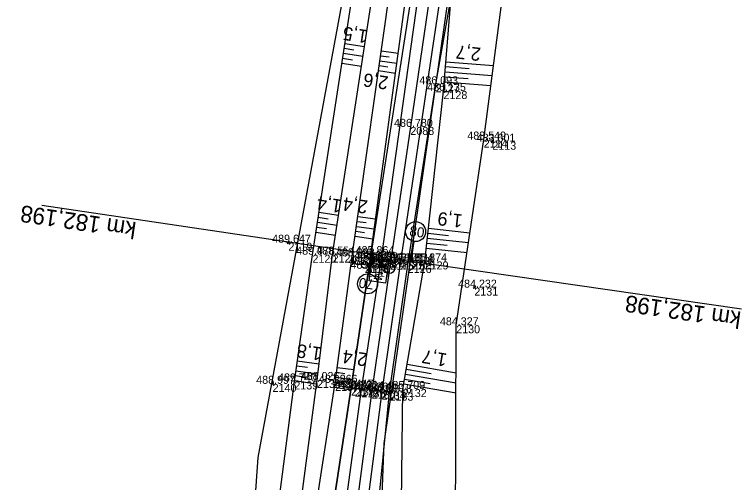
# Model space of a CAD drawing. Extents: x -1234191 to 23050, y -1290331 to -741191.
# Drawn here: x -865097.3 to -864988.3, y -1107952.1 to -1107882 of the extents above; entities that cross this region are included whole.
import ezdxf

# ---------------------------------------------------------------- set-up
doc = ezdxf.new("R2010")
doc.units = 0
for name, color, linetype in [('Vrstva 1', 7, 'Continuous'), ('Vrstva 4', 7, 'Continuous'), ('Vrstva 48', 7, 'Continuous'), ('Vrstva 49', 7, 'Continuous'), ('Vrstva 5', 7, 'Continuous'), ('Vrstva 53', 7, 'Continuous'), ('Vrstva 60', 7, 'Continuous'), ('Vrstva 61', 7, 'Continuous'), ('Vrstva 7', 7, 'Continuous')]:
    doc.layers.add(name, color=color, linetype=linetype)

msp = doc.modelspace()

# ---------------------------------------------------------------- linework, layer by layer
at = {"layer": 'Vrstva 1'}
msp.add_lwpolyline([(-865029.98, -1107690.86), (-865027.26, -1107713.25), (-865025.37, -1107738.22), (-865024.63, -1107763.23), (-865025.08, -1107788.84), (-865026.69, -1107813.71), (-865028.38, -1107830.1), (-865030.44, -1107846.48), (-865032.71, -1107862.82), (-865035.04, -1107879.01), (-865037.95, -1107898.85), (-865040.94, -1107919.06), (-865043.74, -1107938.35), (-865046.29, -1107957.67)], dxfattribs=at)
at = {"layer": 'Vrstva 4'}
for points in [[(-865028.57, -1107690.77), (-865026.02, -1107713.12), (-865023.91, -1107738.09), (-865023.23, -1107763.13), (-865023.55, -1107788.86), (-865025.37, -1107813.81), (-865026.74, -1107830.34), (-865028.75, -1107846.71), (-865031.2, -1107863.19), (-865033.49, -1107879.27), (-865039.43, -1107919.01), (-865042.25, -1107938.49), (-865044.8, -1107958.23)], [(-865043.04, -1107958.53), (-865041.08, -1107938.66), (-865038.35, -1107919.52), (-865034.16, -1107892.47), (-865031.86, -1107879.38), (-865029.67, -1107863.42), (-865027.18, -1107846.9), (-865024.91, -1107830.54), (-865024.04, -1107813.77), (-865022.46, -1107788.84), (-865021.25, -1107763.29), (-865023.05, -1107738.05), (-865024.43, -1107713.22), (-865027.33, -1107690.42)], [(-865033.64, -1107691.45), (-865031.02, -1107713.8), (-865028.96, -1107738.14), (-865027.57, -1107763.62), (-865027.71, -1107788.39), (-865029.95, -1107813.43), (-865031.21, -1107830.44), (-865033.2, -1107846.66), (-865035.23, -1107863.05), (-865037.86, -1107879.23), (-865044, -1107918.67), (-865046.84, -1107937.9), (-865049.77, -1107957.32)], [(-865047.91, -1107957.57), (-865045.27, -1107938.17), (-865042.31, -1107918.85), (-865036.72, -1107878.93), (-865034.18, -1107862.75), (-865031.83, -1107846.13), (-865029.73, -1107830.01), (-865028.13, -1107813.54), (-865026.61, -1107788.78), (-865025.94, -1107763.24), (-865026.83, -1107738.21), (-865028.6, -1107713.49), (-865031.37, -1107691.19)]]:
    msp.add_lwpolyline(points, dxfattribs=at)
at = {"layer": 'Vrstva 48'}
for p, q in [((-865047.89, -1107887.08), (-865046.42, -1107887.31)), ((-865047.78, -1107886.34), (-865044.83, -1107886.79)), ((-865048, -1107887.83), (-865045.06, -1107888.28)), ((-865042.41, -1107888.19), (-865041.14, -1107888.37)), ((-865042.3, -1107887.45), (-865039.77, -1107887.81)), ((-865048.12, -1107888.57), (-865046.65, -1107888.79)), ((-865042.51, -1107888.94), (-865039.98, -1107889.29)), ((-865032.64, -1107889.09), (-865025.49, -1107889.66)), ((-865048.23, -1107889.31), (-865045.29, -1107889.76)), ((-865042.62, -1107889.68), (-865041.35, -1107889.86)), ((-865032.7, -1107889.83), (-865029.14, -1107890.12)), ((-865042.72, -1107890.42), (-865040.18, -1107890.78)), ((-865032.82, -1107891.33), (-865029.3, -1107891.61)), ((-865032.76, -1107890.58), (-865025.69, -1107891.15)), ((-865032.87, -1107892.08), (-865025.89, -1107892.63)), ((-865051.65, -1107911.64), (-865048.71, -1107912.09)), ((-865051.87, -1107913.13), (-865048.93, -1107913.58)), ((-865051.76, -1107912.39), (-865050.29, -1107912.61)), ((-865045.92, -1107913.01), (-865044.6, -1107913.19)), ((-865045.82, -1107912.26), (-865043.18, -1107912.64)), ((-865051.99, -1107913.87), (-865050.52, -1107914.09)), ((-865046.03, -1107913.75), (-865043.38, -1107914.12)), ((-865035.26, -1107914.02), (-865029.03, -1107914.71)), ((-865052.1, -1107914.61), (-865049.16, -1107915.06)), ((-865046.24, -1107915.23), (-865043.58, -1107915.61)), ((-865046.13, -1107914.49), (-865044.81, -1107914.68)), ((-865035.34, -1107914.76), (-865032.24, -1107915.11)), ((-865035.51, -1107916.26), (-865032.43, -1107916.59)), ((-865035.43, -1107915.51), (-865029.24, -1107916.19)), ((-865035.59, -1107917), (-865029.46, -1107917.68)), ((-865054.9, -1107933.89), (-865051.64, -1107934.35)), ((-865055, -1107934.63), (-865053.37, -1107934.86)), ((-865048.91, -1107934.87), (-865046.44, -1107935.2)), ((-865038.45, -1107934.41), (-865031.1, -1107935.67)), ((-865055.22, -1107936.11), (-865053.57, -1107936.35)), ((-865055.11, -1107935.37), (-865051.82, -1107935.84)), ((-865049.01, -1107935.61), (-865047.78, -1107935.78)), ((-865038.7, -1107935.89), (-865031.11, -1107937.19)), ((-865038.58, -1107935.15), (-865034.84, -1107935.78)), ((-865055.32, -1107936.86), (-865052.01, -1107937.33)), ((-865049.21, -1107937.1), (-865047.99, -1107937.26)), ((-865049.11, -1107936.35), (-865046.66, -1107936.69)), ((-865038.83, -1107936.62), (-865034.97, -1107937.28)), ((-865049.32, -1107937.84), (-865046.89, -1107938.22)), ((-865038.96, -1107937.36), (-865031.11, -1107938.71))]:
    msp.add_line(p, q, dxfattribs=at)
at = {"layer": 'Vrstva 49'}
for p, q in [((-865025.46, -1107900.92), (-865025.86, -1107901.22)), ((-865025.81, -1107900.87), (-865025.51, -1107901.27)), ((-865056.02, -1107916.05), (-865056.42, -1107916.35)), ((-865056.37, -1107916), (-865056.07, -1107916.4)), ((-865028.16, -1107922.78), (-865028.56, -1107923.08)), ((-865028.51, -1107922.73), (-865028.21, -1107923.13)), ((-865058.41, -1107937.19), (-865058.8, -1107937.49)), ((-865058.76, -1107937.14), (-865058.45, -1107937.54))]:
    msp.add_line(p, q, dxfattribs=at)
for points in [[(-865057.81, -1107956.24), (-865055.34, -1107936.98), (-865052.62, -1107918), (-865046.45, -1107877.65), (-865043.34, -1107860.97), (-865040.8, -1107845.34), (-865038.38, -1107829.48), (-865036.92, -1107814.14), (-865032.05, -1107796.74), (-865032.37, -1107786.24), (-865031.19, -1107762.87), (-865031.19, -1107737.61), (-865033.44, -1107713.96), (-865036.28, -1107692.09)], [(-865053.04, -1107995.98), (-865052.26, -1107976.93), (-865049.77, -1107957.32), (-865046.84, -1107937.9), (-865044, -1107918.67), (-865038.53, -1107878.69), (-865036.07, -1107862.82), (-865031.84, -1107829.93), (-865030.31, -1107813.38), (-865028.86, -1107788.36), (-865028.52, -1107763.45), (-865028.96, -1107738.14), (-865031.02, -1107713.8), (-865033.64, -1107691.45)], [(-865038.41, -1108186.18), (-865041.75, -1108175.27), (-865044.69, -1108155.3), (-865047.95, -1108135.61), (-865053.22, -1108113.27), (-865054.66, -1108091.94), (-865057.04, -1108059.32), (-865058.12, -1108048.87), (-865057.64, -1108021.12), (-865054.26, -1107996.36), (-865056.75, -1107976.31), (-865054.65, -1107957.54), (-865051.94, -1107936.76), (-865049.61, -1107917.98), (-865043.54, -1107878.33), (-865039.55, -1107861.73), (-865037.74, -1107845.05), (-865035.72, -1107829.32), (-865034.42, -1107813.61), (-865032.05, -1107796.74)], [(-865034.15, -1108185.38), (-865037.05, -1108170.2), (-865039.93, -1108151.22), (-865043.48, -1108133.01), (-865045.05, -1108122.16), (-865046.48, -1108112.34), (-865049.77, -1108090.46), (-865053.14, -1108069.02), (-865054.47, -1108047.38), (-865054.69, -1108021.24), (-865053.04, -1107995.98), (-865054.24, -1107976.98), (-865052.28, -1107956.98), (-865049.22, -1107937.19), (-865046.66, -1107918.24), (-865041.02, -1107878.43), (-865038.37, -1107862.08), (-865035.55, -1107845.35), (-865033.68, -1107829.55), (-865032.54, -1107813.59), (-865032.05, -1107796.74)], [(-865027.31, -1108184.35), (-865028.86, -1108168.74), (-865031.48, -1108150.16), (-865034.35, -1108131.69), (-865037.78, -1108110.54), (-865039.31, -1108089.09), (-865041.22, -1108067.08), (-865043.6, -1108046.8), (-865045.81, -1108021.33), (-865044.65, -1107996.2), (-865043.03, -1107977.83), (-865039.35, -1107959.35), (-865039.08, -1107938.12), (-865035.81, -1107919), (-865032.99, -1107893.48), (-865031.86, -1107879.38), (-865029.67, -1107863.42), (-865027.18, -1107846.9), (-865024.91, -1107830.54), (-865024.04, -1107813.77)], [(-865019.88, -1108184.12), (-865021.46, -1108167.42), (-865024.08, -1108149.37), (-865027.84, -1108129.37), (-865030.08, -1108110.31), (-865033.04, -1108088.34), (-865036.23, -1108062.92), (-865039.93, -1108046.29), (-865040.86, -1108022.09), (-865040.12, -1107996), (-865034.14, -1107980.29), (-865031.2, -1107960.33), (-865031.08, -1107928.57), (-865026.96, -1107900.75), (-865024.03, -1107878.59), (-865025.68, -1107865.45), (-865023.82, -1107848.16), (-865021.11, -1107832.18), (-865024.04, -1107813.77)]]:
    msp.add_lwpolyline(points, dxfattribs=at)
at = {"layer": 'Vrstva 5'}
for p, q in [((-865093.17, -1107910.58), (-865043.71, -1107917.91)), ((-865037.82, -1107919), (-865037.39, -1107916.03)), ((-865042.96, -1107918.02), (-865044.45, -1107917.8)), ((-865043.71, -1107917.91), (-865044.14, -1107920.88)), ((-865038.56, -1107918.89), (-865037.08, -1107919.1)), ((-864988.33, -1107926.16), (-865037.82, -1107919))]:
    msp.add_line(p, q, dxfattribs=at)
for centre in [(-865037.17, -1107914.54), (-865044.36, -1107922.36)]:
    msp.add_circle(centre, 1.5, dxfattribs=at)
at = {"layer": 'Vrstva 53'}
for points in [[(-865097.28, -1108650.63), (-865077.79, -1108523.9), (-865062.58, -1108401.69), (-865048.74, -1108345.61), (-865033.55, -1108273.8), (-865036.72, -1108231.24), (-865042.5, -1108177.09), (-865069.37, -1108070.21), (-865060.75, -1107948.38), (-865040.05, -1107836.11), (-865031.84, -1107728.7), (-865056.26, -1107614.01)], [(-865004.69, -1107700.09), (-865003.06, -1107712.55), (-865020.95, -1107733.57), (-865021.38, -1107803.91), (-865041.95, -1107946.28), (-865044.86, -1108022.81), (-865018.16, -1108183.05), (-865018.75, -1108239.98), (-865026.02, -1108333.53), (-865033.42, -1108388.81), (-865018.24, -1108387.77), (-865021.85, -1108424.72), (-865038.93, -1108425.11), (-865057.34, -1108498.15), (-865069.18, -1108569.75)]]:
    msp.add_lwpolyline(points, dxfattribs=at)
at = {"layer": 'Vrstva 60'}
for p, q in [((-865034.16, -1107892.47), (-865034.16, -1107892.47)), ((-865032.99, -1107893.48), (-865032.99, -1107893.48)), ((-865037.95, -1107898.85), (-865037.95, -1107898.85)), ((-865026.96, -1107900.75), (-865026.96, -1107900.75)), ((-865025.66, -1107901.07), (-865025.66, -1107901.07)), ((-865056.22, -1107916.2), (-865056.22, -1107916.2)), ((-865052.62, -1107918), (-865052.62, -1107918)), ((-865049.61, -1107917.98), (-865049.61, -1107917.98)), ((-865046.66, -1107918.24), (-865046.66, -1107918.24)), ((-865044, -1107918.67), (-865044, -1107918.67)), ((-865043.71, -1107917.91), (-865043.71, -1107917.91)), ((-865044.79, -1107919.53), (-865044.79, -1107919.53)), ((-865043.48, -1107918.74), (-865043.48, -1107918.74)), ((-865042.31, -1107918.85), (-865042.31, -1107918.85)), ((-865040.94, -1107919.06), (-865040.94, -1107919.06)), ((-865039.43, -1107919.01), (-865039.43, -1107919.01)), ((-865038.35, -1107919.52), (-865038.35, -1107919.52)), ((-865037.82, -1107919), (-865037.82, -1107919)), ((-865035.81, -1107919), (-865035.81, -1107919)), ((-865044.48, -1107920.1), (-865044.48, -1107920.1)), ((-865028.36, -1107922.93), (-865028.36, -1107922.93)), ((-865031.08, -1107928.57), (-865031.08, -1107928.57)), ((-865055.34, -1107936.98), (-865055.34, -1107936.98)), ((-865051.94, -1107936.76), (-865051.94, -1107936.76)), ((-865049.22, -1107937.19), (-865049.22, -1107937.19)), ((-865058.6, -1107937.34), (-865058.6, -1107937.34)), ((-865046.84, -1107937.9), (-865046.84, -1107937.9)), ((-865046.26, -1107938.04), (-865046.26, -1107938.04)), ((-865045.27, -1107938.17), (-865045.27, -1107938.17)), ((-865039.08, -1107938.12), (-865039.08, -1107938.12)), ((-865043.74, -1107938.35), (-865043.74, -1107938.35)), ((-865042.25, -1107938.49), (-865042.25, -1107938.49)), ((-865041.08, -1107938.66), (-865041.08, -1107938.66))]:
    msp.add_line(p, q, dxfattribs=at)
at = {"layer": 'Vrstva 7'}
for p, q in [((-865042.99, -1107918.81), (-865043.98, -1107918.67)), ((-865043.41, -1107918.25), (-865043.56, -1107919.24)), ((-865044.78, -1107919.48), (-865044.79, -1107919.58)), ((-865044.48, -1107920.1), (-865043.86, -1107920.19)), ((-865045.76, -1107938.11), (-865046.75, -1107937.98)), ((-865046.19, -1107937.55), (-865046.32, -1107938.54))]:
    msp.add_line(p, q, dxfattribs=at)
msp.add_lwpolyline([(-865043.61, -1107918.47), (-865041.16, -1107918.82), (-865041.66, -1107922.27), (-865044.11, -1107921.92)], close=True, dxfattribs=at)
for centre, radius in [((-865044.79, -1107919.53), 0.5), ((-865041.09, -1107920.06), 0.75)]:
    msp.add_circle(centre, radius, dxfattribs=at)

# ---------------------------------------------------------------- texts
at = {"layer": 'Vrstva 48'}
for s, rotation, p in [('1,5', 171.304, (-865044.22, -1107884.38)), ('2,7', 173.6805, (-865027.31, -1107887.02)), ('2,6', 171.938, (-865041.16, -1107891.31)), ('1,4', 171.304, (-865048.13, -1107909.79)), ('2,4', 171.938, (-865044.24, -1107909.9)), ('1,9', 173.6805, (-865030.05, -1107911.98)), ('1,8', 171.8441, (-865051.14, -1107931.9)), ('2,4', 171.6073, (-865044.28, -1107932.77)), ('1,7', 170.2851, (-865032.36, -1107932.84))]:
    msp.add_text(s, height=2, rotation=rotation, dxfattribs=at).set_placement(p)
at = {"layer": 'Vrstva 5'}
for s, height, rotation, p in [('km 182,198', 2.5, 171.5713, (-865078.92, -1107913.13)), ('80', 1.5, 351.7627, (-865038.18, -1107915.15)), ('70', 1.5, 171.5713, (-865043.35, -1107921.75)), ('km 182,198', 2.5, 171.7627, (-864988.28, -1107926.55))]:
    msp.add_text(s, height=height, rotation=rotation, dxfattribs=at).set_placement(p)
at = {"layer": 'Vrstva 60'}
for s, p in [('2127', (-865034.16, -1107893.67)), ('2128', (-865032.99, -1107894.68)), ('2088', (-865037.95, -1107900.05)), ('2114', (-865026.96, -1107901.95)), ('2113', (-865025.66, -1107902.27)), ('2119', (-865056.22, -1107917.4)), ('2120', (-865052.62, -1107919.2)), ('2121', (-865049.61, -1107919.18)), ('2122', (-865046.66, -1107919.44)), ('2123', (-865044, -1107919.87)), ('2116', (-865043.71, -1107919.11)), ('2118', (-865044.79, -1107920.73)), ('2178', (-865043.48, -1107919.94)), ('2124', (-865042.31, -1107920.05)), ('2175', (-865040.94, -1107920.26)), ('2125', (-865039.43, -1107920.21)), ('2126', (-865038.35, -1107920.73)), ('2115', (-865037.82, -1107920.2)), ('2129', (-865035.81, -1107920.2)), ('2117', (-865044.48, -1107921.3)), ('2131', (-865028.36, -1107924.13)), ('2130', (-865031.08, -1107929.77)), ('2139', (-865055.34, -1107938.18)), ('2138', (-865051.94, -1107937.96)), ('2137', (-865049.22, -1107938.39)), ('2140', (-865058.6, -1107938.54)), ('2136', (-865046.84, -1107939.1)), ('2179', (-865046.26, -1107939.25)), ('2135', (-865045.27, -1107939.37)), ('2132', (-865039.08, -1107939.32)), ('2180', (-865043.74, -1107939.55)), ('2134', (-865042.25, -1107939.69)), ('2133', (-865041.08, -1107939.86))]:
    msp.add_text(s, height=1.2, dxfattribs=at).set_placement(p)
at = {"layer": 'Vrstva 61'}
for s, p in [('486.093', (-865036.61, -1107892.47)), ('486.135', (-865035.44, -1107893.48)), ('486.780', (-865040.4, -1107898.85)), ('483.549', (-865029.42, -1107900.75)), ('483.601', (-865028.02, -1107901.07)), ('489.647', (-865058.67, -1107916.2)), ('489.978', (-865055.07, -1107918)), ('488.554', (-865052.06, -1107917.98)), ('488.083', (-865049.11, -1107918.24)), ('485.681', (-865046.36, -1107918.67)), ('485.864', (-865046.16, -1107917.91)), ('486.524', (-865045.94, -1107918.74)), ('486.657', (-865047.24, -1107919.53)), ('486.391', (-865044.66, -1107918.85)), ('486.578', (-865043.4, -1107919.06)), ('486.379', (-865041.88, -1107919.01)), ('485.819', (-865040.8, -1107919.52)), ('485.834', (-865040.27, -1107919)), ('485.874', (-865038.26, -1107919)), ('485.947', (-865046.93, -1107920.1)), ('484.232', (-865030.8, -1107922.93)), ('484.327', (-865033.53, -1107928.57)), ('488.997', (-865061.06, -1107937.34)), ('489.740', (-865057.79, -1107936.98)), ('488.026', (-865054.39, -1107936.76)), ('487.866', (-865051.67, -1107937.19)), ('485.447', (-865049.29, -1107937.9)), ('486.301', (-865048.61, -1107938.04)), ('486.224', (-865047.72, -1107938.17)), ('486.368', (-865046.19, -1107938.35)), ('485.709', (-865041.54, -1107938.12)), ('486.200', (-865044.7, -1107938.49)), ('485.618', (-865043.53, -1107938.66))]:
    msp.add_text(s, height=1.2, dxfattribs=at).set_placement(p)
at = {"layer": 'Vrstva 7'}
msp.add_text('KM', height=1.247, rotation=261.7627, dxfattribs=at).set_placement((-865043.1, -1107919.27))

doc.saveas('drawing.dxf')
